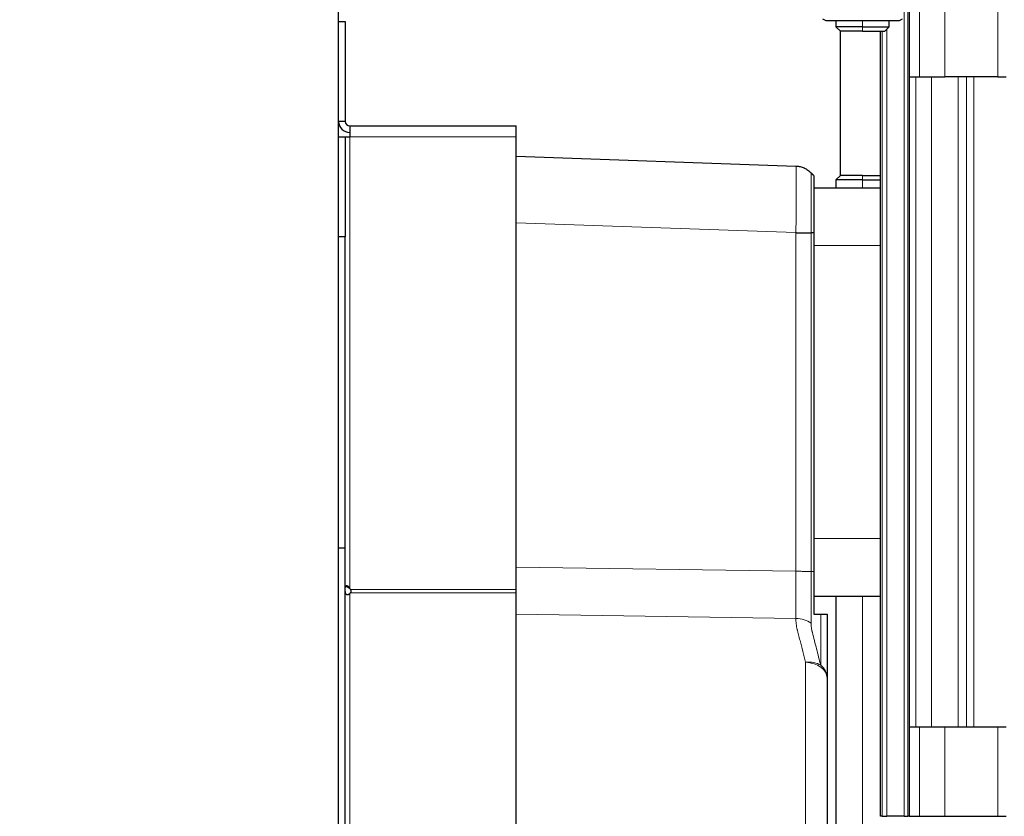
# Model space of a CAD drawing. Header units: inches. Extents: x 0 to 20790, y -12 to 14700.
# Tile 279 of 441: x 11099 to 11320, y 5995 to 6174. Entities that reach past the tile are written whole.
import ezdxf

# ---------------------------------------------------------------- set-up
doc = ezdxf.new("R2010")
doc.units = ezdxf.units.IN
doc.layers.add('1', color=7, linetype='Continuous', true_color=0xffffff)
doc.layers.add('254', color=7, linetype='Continuous', true_color=0xffffff)
doc.styles.add('latin_extended', font='simplex.shx')
doc.dimstyles.get("Standard").update_dxf_attribs({"dimtxt": 0.18, "dimasz": 0.18, "dimexe": 0.18, "dimexo": 0.0625, "dimgap": 0.09, "dimtad": 0, "dimtih": 1, "dimtoh": 1, "dimdec": 4, "dimzin": 0, "dimdsep": 46, "dimtxsty": 'Standard', "dimcen": 0.09, "dimadec": 0, "dimazin": 0, "dimtfac": 1, "dimtdec": 4, "dimtofl": 0, "dimtmove": 0, "dimatfit": 3, "dimfxl": 1, "dimtolj": 1, "dimtzin": 0, "dimarcsym": 0})

# ---------------------------------------------------------------- blocks, each defined once
blk = doc.blocks.new('_U11')
at = {"layer": '254', "color": 3, "linetype": 'Continuous', "lineweight": 13, "transparency": 16777216}
for p, q in [((10901.1, 7050.3), (12182.34, 7050.3)), ((12147.34, 6927.8), (12147.34, 4741.3)), ((10073.31, 4618.8), (12182.34, 4618.8))]:
    blk.add_line(p, q, dxfattribs=at)
at = {"layer": '254', "color": 3, "transparency": 16777216}
for points in [[(12167.76, 6927.8), (12126.92, 6927.8), (12147.34, 7050.3)], [(12126.92, 4741.3), (12167.76, 4741.3), (12147.34, 4618.8)]]:
    blk.add_solid(points, dxfattribs=at)
at = {"layer": 'Defpoints', "color": 0, "transparency": 16777216}
for p in [(10866.1, 7050.3), (10038.31, 4618.8), (12147.34, 4618.8)]:
    blk.add_point(p, dxfattribs=at)
at = {"layer": '254', "color": 2, "lineweight": 13, "transparency": 16777216, "insert": (11963.59, 5507.86), "char_height": 122.5, "attachment_point": 1, "rotation": 90, "style": 'latin_extended'}
blk.add_mtext('\\A1;2432', dxfattribs=at)

msp = doc.modelspace()

# ---------------------------------------------------------------- linework, layer by layer
at = {"layer": '1', "color": 2, "linetype": 'Continuous', "lineweight": 25}
for p, q in [((11170.342, 5910.296), (11170.342, 6648.378)), ((11298.81, 6181.296), (11298.81, 6161.296)), ((11279.308, 6174.402), (11280.01, 6173.996)), ((11280.01, 6173.996), (11296.61, 6173.996)), ((11282.31, 6173.996), (11282.31, 6172.596)), ((11294.31, 6172.596), (11294.31, 6173.996)), ((11296.61, 6173.996), (11297.312, 6174.402)), ((11170.342, 6173.796), (11171.842, 6173.796)), ((11171.842, 6173.796), (11171.842, 6151.296)), ((11282.31, 6172.596), (11283.31, 6171.596)), ((11288.31, 6172.596), (11282.31, 6172.596)), ((11288.31, 6172.596), (11294.31, 6172.596)), ((11293.31, 6171.596), (11294.31, 6172.596)), ((11283.31, 6139.095), (11283.31, 6171.596)), ((11288.31, 6171.596), (11283.31, 6171.596)), ((11288.31, 6171.596), (11293.31, 6171.596)), ((11292.31, 5994.796), (11292.31, 6171.596)), ((11298.81, 6161.296), (11298.81, 6014.796)), ((11298.81, 6161.296), (11301.153, 6161.296)), ((11301.153, 6161.296), (11306.81, 6161.296)), ((11318.739, 6161.296), (11306.81, 6161.296)), ((11318.739, 6161.296), (11320.652, 6161.296)), ((11171.842, 6151.296), (11170.342, 6151.296)), ((11172.842, 6150.296), (11172.842, 6147.796)), ((11172.842, 6150.296), (11210.342, 6150.296)), ((11210.342, 6147.796), (11210.342, 6150.296)), ((11170.342, 6147.796), (11171.842, 6147.796)), ((11171.842, 6147.796), (11172.842, 6147.796)), ((11171.842, 6147.796), (11171.842, 6125.296)), ((11210.342, 6045.832), (11210.342, 6147.796)), ((11210.342, 6143.429), (11273.294, 6141.23)), ((11273.295, 6141.23), (11273.294, 6141.23)), ((11283.31, 6139.096), (11282.31, 6138.096)), ((11288.31, 6139.096), (11283.31, 6139.096)), ((11288.31, 6139.096), (11292.31, 6139.096)), ((11277.31, 6136.296), (11292.31, 6136.296)), ((11277.31, 6136.296), (11277.31, 6123.296)), ((11282.31, 6138.096), (11282.31, 6136.297)), ((11288.31, 6138.096), (11282.31, 6138.096)), ((11288.31, 6138.096), (11292.31, 6138.096)), ((11171.842, 6125.296), (11170.342, 6125.296)), ((11171.842, 6055.172), (11171.842, 6125.296)), ((11277.31, 6123.296), (11277.31, 6057.296)), ((11277.31, 6057.296), (11277.31, 6047.806)), ((11171.842, 6055.172), (11170.342, 6055.172)), ((11171.842, 6055.138), (11170.342, 6055.138)), ((11171.842, 6055.172), (11171.842, 6055.138)), ((11171.842, 5985.945), (11171.842, 6055.138)), ((11210.342, 6045.125), (11210.342, 6045.832)), ((11210.342, 5951.65), (11210.342, 6045.125)), ((11292.31, 6044.296), (11277.31, 6044.296)), ((11282.31, 6044.299), (11282.31, 5982.798)), ((11280.31, 6025.902), (11280.31, 5989.132)), ((11301.153, 6014.796), (11298.81, 6014.796)), ((11298.81, 6014.796), (11298.81, 5994.796)), ((11306.81, 6014.796), (11301.153, 6014.796)), ((11318.739, 6014.796), (11306.81, 6014.796)), ((11320.652, 6014.796), (11318.739, 6014.796)), ((11292.691, 5994.796), (11292.31, 5994.796)), ((11292.691, 5994.796), (11293.774, 5994.796)), ((11297.638, 5994.796), (11293.774, 5994.796)), ((11294.31, 5994.748), (11294.31, 5994.797)), ((11295.81, 5994.798), (11295.81, 5994.748)), ((11297.638, 5994.796), (11298.505, 5994.796)), ((11298.805, 5994.796), (11298.505, 5994.796)), ((11298.81, 5994.796), (11301.153, 5994.796)), ((11301.153, 5994.796), (11306.81, 5994.796)), ((11302.814, 5994.796), (11302.814, 5994.746)), ((11302.834, 5994.796), (11302.834, 5994.746)), ((11306.81, 5994.796), (11318.739, 5994.796)), ((11310.834, 5994.746), (11310.834, 5994.796)), ((11318.739, 5994.796), (11320.652, 5994.796))]:
    msp.add_line(p, q, dxfattribs=at)
at = {"layer": '1', "color": 110, "linetype": 'Continuous', "lineweight": 13}
for p, q in [((11297.638, 6181.296), (11297.638, 5994.796)), ((11298.505, 5994.796), (11298.505, 6181.296)), ((11301.153, 6181.296), (11301.153, 6161.296)), ((11306.81, 6161.296), (11306.81, 6181.296)), ((11318.739, 6181.296), (11318.739, 6161.296)), ((11288.31, 6173.996), (11288.31, 6172.596)), ((11288.31, 6171.596), (11288.31, 6172.596)), ((11293.774, 5994.796), (11293.774, 6172.059)), ((11292.691, 6171.596), (11292.691, 5994.796)), ((11300.274, 6014.796), (11300.274, 6161.296)), ((11303.81, 6161.296), (11303.81, 6014.796)), ((11309.829, 6161.296), (11309.829, 6014.796)), ((11311.742, 6014.796), (11311.742, 6161.296)), ((11313.364, 6161.296), (11313.364, 6014.796)), ((11172.842, 6147.796), (11210.342, 6147.796)), ((11172.842, 6046.086), (11172.842, 6147.796)), ((11288.31, 6138.096), (11288.31, 6139.096)), ((11288.31, 6138.096), (11288.31, 6136.297)), ((11273.294, 6126.24), (11210.342, 6128.438)), ((11273.294, 6049.943), (11273.294, 6126.24)), ((11276.716, 6126.169), (11276.716, 6049.914)), ((11292.31, 6123.296), (11277.31, 6123.296)), ((11292.31, 6057.296), (11277.31, 6057.296)), ((11210.342, 6050.854), (11273.294, 6049.943)), ((11172.987, 6045.832), (11210.342, 6045.832)), ((11172.842, 5951.65), (11172.842, 6044.945)), ((11172.987, 6045.125), (11210.342, 6045.125)), ((11288.31, 6044.299), (11288.31, 5982.798)), ((11273.289, 6039.343), (11210.343, 6040.253)), ((11275.484, 5992.665), (11275.484, 6029.435)), ((11301.153, 5994.796), (11301.153, 6014.796)), ((11306.81, 5994.796), (11306.81, 6014.796)), ((11318.739, 6014.796), (11318.739, 5994.796)), ((11296.981, 5994.748), (11296.981, 5994.798)), ((11299.81, 5994.748), (11299.81, 5994.798)), ((11306.836, 5994.746), (11306.836, 5994.796)), ((11316.467, 5994.798), (11316.467, 5994.748)), ((11319.062, 5994.748), (11319.062, 5994.798))]:
    msp.add_line(p, q, dxfattribs=at)
at = {"layer": '1', "color": 2, "linetype": 'Continuous', "lineweight": 25}
for centre, radius, start, end in [((11172.842, 6151.296), 2.5, 180, 270), ((11172.842, 6151.296), 1, 180, 270), ((11171.618, 6045.22), 1.5, 24.10029, 35.29677)]:
    msp.add_arc(centre, radius, start, end, dxfattribs=at)
msp.add_ellipse((11171.618, 6045.558), major_axis=(1.5, 0), ratio=0.7071068, start_param=5.6671405, end_param=5.8625559, dxfattribs=at)
at = {"layer": '1', "color": 110, "linetype": 'Continuous', "lineweight": 13}
for centre, major_axis, ratio, start_param, end_param in [((11273.114, 6035.81), (-5, 0.019), 0.707171, 3.9120899, 4.6801865), ((11275.31, 6025.902), (4.842, 1.249), 0.6910212, 0.5819735, 1.3589566), ((11275.31, 6025.902), (5, 0), 0.7071068, 0, 1.5358897), ((11275.31, 6025.902), (-5, 0), 0.8233455, 3.1415927, 3.9171005)]:
    msp.add_ellipse(centre, major_axis=major_axis, ratio=ratio, start_param=start_param, end_param=end_param, dxfattribs=at)
at = {"layer": '1', "color": 2, "linetype": 'Continuous', "lineweight": 25}
for points, knots in [([(11273.295, 6141.23), (11273.295, 6141.23), (11273.295, 6141.23), (11273.296, 6141.23), (11273.297, 6141.23), (11273.299, 6141.23), (11273.3, 6141.23), (11273.303, 6141.23), (11273.306, 6141.23), (11273.313, 6141.23), (11273.318, 6141.229), (11273.333, 6141.229), (11273.343, 6141.228), (11273.373, 6141.227), (11273.394, 6141.226), (11273.454, 6141.222), (11273.494, 6141.22), (11273.615, 6141.209), (11273.695, 6141.201), (11273.854, 6141.18), (11273.933, 6141.167), (11274.091, 6141.139), (11274.169, 6141.123), (11274.402, 6141.069), (11274.555, 6141.026), (11274.859, 6140.924), (11275.008, 6140.866), (11275.304, 6140.734), (11275.447, 6140.662), (11275.724, 6140.504), (11275.993, 6140.334), (11276.244, 6140.14), (11276.487, 6139.933), (11276.604, 6139.823), (11276.716, 6139.707)], [0, 0, 0, 0, 0.0004807, 0.0004807, 0.000969, 0.000969, 0.0019456, 0.0019456, 0.0038987, 0.0038987, 0.007805, 0.007805, 0.0156176, 0.0156176, 0.0312427, 0.0312427, 0.0624929, 0.0624929, 0.1249934, 0.1249934, 0.1874939, 0.1874939, 0.2499943, 0.2499943, 0.3749953, 0.3749953, 0.4999962, 0.4999962, 0.6249972, 0.6249972, 0.7499981, 0.8749991, 0.8749991, 1, 1, 1, 1]), ([(11277.31, 6139.092), (11277.31, 6139.097), (11277.31, 6139.08), (11277.31, 6139.002), (11277.31, 6138.942), (11277.31, 6138.821), (11277.31, 6138.775), (11277.31, 6138.698), (11277.31, 6138.658), (11277.31, 6138.615), (11277.31, 6138.585), (11277.31, 6138.57), (11277.31, 6138.432), (11277.31, 6138.29), (11277.31, 6137.968), (11277.31, 6137.789), (11277.31, 6137.394), (11277.31, 6137.178), (11277.31, 6136.914), (11277.31, 6136.884), (11277.31, 6136.824), (11277.31, 6136.794), (11277.31, 6136.702), (11277.31, 6136.516), (11277.31, 6136.321), (11277.31, 6135.92), (11277.31, 6135.355), (11277.31, 6134.729), (11277.31, 6134.237), (11277.31, 6134.069), (11277.31, 6133.854), (11277.31, 6133.811), (11277.31, 6133.725), (11277.31, 6133.682), (11277.31, 6133.638)], [0, 0, 0, 0, 0.1025773, 0.1025773, 0.2051545, 0.2051545, 0.2564431, 0.2564431, 0.2820874, 0.2949096, 0.2949096, 0.3077318, 0.3077318, 0.410309, 0.410309, 0.5128863, 0.5128863, 0.6154635, 0.6154635, 0.6282857, 0.6282857, 0.6411078, 0.6411078, 0.6667521, 0.7180408, 0.7180408, 0.820618, 0.9231953, 0.9231953, 0.9744839, 0.9744839, 0.9873061, 0.9873061, 1, 1, 1, 1]), ([(11273.295, 6126.238), (11273.295, 6126.238), (11273.295, 6126.237), (11273.296, 6126.237), (11273.297, 6126.236), (11273.299, 6126.236), (11273.3, 6126.235), (11273.303, 6126.234), (11273.306, 6126.233), (11273.313, 6126.231), (11273.318, 6126.231), (11273.333, 6126.228), (11273.343, 6126.227), (11273.373, 6126.224), (11273.393, 6126.222), (11273.454, 6126.218), (11273.494, 6126.216), (11273.614, 6126.211), (11273.695, 6126.208), (11273.855, 6126.204), (11273.934, 6126.202), (11274.092, 6126.199), (11274.17, 6126.197), (11274.403, 6126.193), (11274.556, 6126.191), (11274.858, 6126.187), (11275.007, 6126.185), (11275.226, 6126.183), (11275.299, 6126.182), (11275.443, 6126.181), (11275.514, 6126.18), (11275.723, 6126.178), (11275.993, 6126.175), (11276.245, 6126.173), (11276.487, 6126.171), (11276.604, 6126.17), (11276.716, 6126.169)], [0, 0, 0, 0, 0.0004883, 0.0004883, 0.0009766, 0.0009766, 0.0019531, 0.0019531, 0.0039063, 0.0039063, 0.0078125, 0.0078125, 0.015625, 0.015625, 0.03125, 0.03125, 0.0625, 0.0625, 0.125, 0.125, 0.1875, 0.1875, 0.25, 0.25, 0.375, 0.375, 0.5, 0.5, 0.5625, 0.5625, 0.625, 0.625, 0.75, 0.875, 0.875, 1, 1, 1, 1]), ([(11277.31, 6049.914), (11277.31, 6049.484), (11277.31, 6049.058), (11277.31, 6048.21), (11277.31, 6047.789), (11277.31, 6046.952), (11277.31, 6046.121), (11277.31, 6045.3), (11277.31, 6044.79), (11277.31, 6044.688), (11277.31, 6044.485), (11277.31, 6044.383), (11277.31, 6044.08), (11277.31, 6043.88), (11277.31, 6043.284), (11277.31, 6042.505), (11277.31, 6041.752), (11277.31, 6041.014), (11277.31, 6040.652), (11277.31, 6040.296)], [0, 0, 0, 0, 0.125, 0.125, 0.25, 0.25, 0.375, 0.5, 0.5, 0.53125, 0.53125, 0.5625, 0.5625, 0.625, 0.625, 0.75, 0.875, 0.875, 1, 1, 1, 1]), ([(11171.842, 6046.084), (11171.842, 6046.125), (11171.842, 6046.164), (11171.845, 6046.242), (11171.847, 6046.279), (11171.854, 6046.352), (11171.858, 6046.387), (11171.867, 6046.438), (11171.87, 6046.455), (11171.878, 6046.487), (11171.883, 6046.502), (11171.897, 6046.547), (11171.909, 6046.574), (11171.939, 6046.624), (11171.956, 6046.645), (11171.987, 6046.672), (11171.998, 6046.68), (11172.016, 6046.691), (11172.022, 6046.694), (11172.034, 6046.7), (11172.041, 6046.702), (11172.073, 6046.714), (11172.102, 6046.719), (11172.142, 6046.72), (11172.15, 6046.719), (11172.166, 6046.718), (11172.191, 6046.715), (11172.233, 6046.707), (11172.268, 6046.695), (11172.304, 6046.681), (11172.322, 6046.673), (11172.357, 6046.655), (11172.374, 6046.646), (11172.401, 6046.63), (11172.409, 6046.624), (11172.427, 6046.612), (11172.435, 6046.606), (11172.478, 6046.576), (11172.511, 6046.548), (11172.558, 6046.504), (11172.573, 6046.488), (11172.603, 6046.456), (11172.618, 6046.44), (11172.661, 6046.389), (11172.688, 6046.354), (11172.737, 6046.281), (11172.76, 6046.244), (11172.804, 6046.166), (11172.823, 6046.127), (11172.842, 6046.086)], [0, 0, 0, 0, 0.0625, 0.0625, 0.125, 0.125, 0.1875, 0.1875, 0.21875, 0.21875, 0.25, 0.25, 0.3125, 0.3125, 0.375, 0.375, 0.40625, 0.40625, 0.421875, 0.421875, 0.4375, 0.4375, 0.5, 0.5, 0.515625, 0.515625, 0.53125, 0.5625, 0.59375, 0.59375, 0.625, 0.625, 0.65625, 0.65625, 0.671875, 0.671875, 0.6875, 0.6875, 0.75, 0.75, 0.78125, 0.78125, 0.8125, 0.8125, 0.875, 0.875, 0.9375, 0.9375, 1, 1, 1, 1]), ([(11172.842, 6044.945), (11172.823, 6044.916), (11172.804, 6044.889), (11172.76, 6044.836), (11172.737, 6044.811), (11172.688, 6044.764), (11172.661, 6044.742), (11172.618, 6044.713), (11172.604, 6044.704), (11172.574, 6044.687), (11172.558, 6044.679), (11172.511, 6044.658), (11172.478, 6044.647), (11172.41, 6044.633), (11172.375, 6044.63), (11172.322, 6044.633), (11172.304, 6044.635), (11172.278, 6044.641), (11172.269, 6044.643), (11172.251, 6044.647), (11172.243, 6044.65), (11172.2, 6044.665), (11172.167, 6044.682), (11172.127, 6044.71), (11172.119, 6044.716), (11172.104, 6044.728), (11172.081, 6044.748), (11172.047, 6044.784), (11172.022, 6044.817), (11171.998, 6044.853), (11171.987, 6044.871), (11171.967, 6044.908), (11171.957, 6044.928), (11171.944, 6044.958), (11171.94, 6044.968), (11171.932, 6044.988), (11171.928, 6044.999), (11171.909, 6045.051), (11171.897, 6045.093), (11171.883, 6045.158), (11171.878, 6045.18), (11171.87, 6045.224), (11171.867, 6045.246), (11171.858, 6045.312), (11171.854, 6045.355), (11171.847, 6045.442), (11171.845, 6045.485), (11171.842, 6045.57), (11171.842, 6045.612), (11171.842, 6045.654)], [0, 0, 0, 0, 0.0625, 0.0625, 0.125, 0.125, 0.1875, 0.1875, 0.21875, 0.21875, 0.25, 0.25, 0.3125, 0.3125, 0.375, 0.375, 0.40625, 0.40625, 0.421875, 0.421875, 0.4375, 0.4375, 0.5, 0.5, 0.515625, 0.515625, 0.53125, 0.5625, 0.59375, 0.59375, 0.625, 0.625, 0.65625, 0.65625, 0.671875, 0.671875, 0.6875, 0.6875, 0.75, 0.75, 0.78125, 0.78125, 0.8125, 0.8125, 0.875, 0.875, 0.9375, 0.9375, 1, 1, 1, 1]), ([(11171.909, 6046.582), (11171.918, 6046.579), (11171.928, 6046.576), (11171.976, 6046.561), (11172.015, 6046.547), (11172.094, 6046.518), (11172.134, 6046.503), (11172.253, 6046.454), (11172.331, 6046.419), (11172.483, 6046.339), (11172.558, 6046.295), (11172.65, 6046.235), (11172.668, 6046.222), (11172.704, 6046.197), (11172.721, 6046.184), (11172.774, 6046.144), (11172.809, 6046.116), (11172.842, 6046.086)], [0, 0, 0, 0, 0.0288905, 0.0288905, 0.1502792, 0.1502792, 0.2716679, 0.2716679, 0.5144453, 0.5144453, 0.7572226, 0.7572226, 0.817917, 0.817917, 0.8786113, 0.8786113, 1, 1, 1, 1]), ([(11172.987, 6045.832), (11173.007, 6045.803), (11173.025, 6045.773), (11173.049, 6045.727), (11173.057, 6045.712), (11173.07, 6045.68), (11173.077, 6045.664), (11173.088, 6045.631), (11173.093, 6045.615), (11173.102, 6045.582), (11173.106, 6045.565), (11173.112, 6045.532), (11173.114, 6045.515), (11173.117, 6045.482), (11173.118, 6045.466), (11173.118, 6045.417), (11173.115, 6045.385), (11173.106, 6045.34), (11173.102, 6045.325), (11173.093, 6045.296), (11173.088, 6045.282), (11173.077, 6045.254), (11173.071, 6045.241), (11173.057, 6045.215), (11173.049, 6045.203), (11173.025, 6045.167), (11173.007, 6045.145), (11172.987, 6045.125)], [0, 0, 0, 0, 0.125, 0.125, 0.1875, 0.1875, 0.25, 0.25, 0.3125, 0.3125, 0.375, 0.375, 0.4375, 0.4375, 0.5, 0.5, 0.625, 0.625, 0.6875, 0.6875, 0.75, 0.75, 0.8125, 0.8125, 0.875, 0.875, 1, 1, 1, 1]), ([(11278.91, 6040.296), (11279.025, 6040.296), (11279.132, 6040.296), (11279.332, 6040.296), (11279.425, 6040.296), (11279.598, 6040.296), (11279.678, 6040.296), (11279.788, 6040.296), (11279.84, 6040.296), (11279.889, 6040.296), (11279.92, 6040.296), (11279.936, 6040.296), (11280.01, 6040.296), (11280.062, 6040.296), (11280.152, 6040.296), (11280.226, 6040.296), (11280.272, 6040.296), (11280.302, 6040.296), (11280.31, 6040.296), (11280.31, 6040.296)], [0, 0, 0, 0, 0.1254961, 0.1254961, 0.2509921, 0.2509921, 0.3764882, 0.3764882, 0.4392363, 0.4706103, 0.4706103, 0.5019843, 0.5019843, 0.6274804, 0.6274804, 0.7529764, 0.8784725, 0.8784725, 1, 1, 1, 1]), ([(11280.31, 6040.296), (11280.31, 6039.892), (11280.31, 6039.493), (11280.31, 6038.705), (11280.31, 6038.317), (11280.31, 6037.885), (11280.31, 6037.837), (11280.31, 6037.742), (11280.31, 6037.599), (11280.31, 6037.27), (11280.31, 6036.993), (11280.31, 6036.446), (11280.31, 6035.737), (11280.31, 6034.731), (11280.31, 6033.782), (11280.31, 6033.188), (11280.31, 6032.614), (11280.31, 6032.338), (11280.31, 6032.004), (11280.31, 6031.905), (11280.31, 6031.808), (11280.31, 6031.743), (11280.31, 6031.711), (11280.31, 6031.551), (11280.31, 6031.165), (11280.31, 6030.267), (11280.31, 6028.469), (11280.31, 6026.929), (11280.31, 6025.902)], [0, 0, 0, 0, 0.0625, 0.0625, 0.125, 0.125, 0.1328125, 0.1328125, 0.140625, 0.15625, 0.1875, 0.1875, 0.25, 0.3125, 0.375, 0.4375, 0.4375, 0.5, 0.5, 0.515625, 0.5234375, 0.5234375, 0.53125, 0.53125, 0.5625, 0.625, 0.75, 1, 1, 1, 1])]:
    msp.add_open_spline(points, degree=3, knots=knots, dxfattribs=at)
at = {"layer": '1', "color": 110, "linetype": 'Continuous', "lineweight": 13}
for points, knots in [([(11273.295, 6126.238), (11273.299, 6126.486), (11273.304, 6126.733), (11273.309, 6127.103), (11273.311, 6127.226), (11273.315, 6127.473), (11273.317, 6127.596), (11273.325, 6128.209), (11273.33, 6128.694), (11273.339, 6129.651), (11273.344, 6130.124), (11273.351, 6131.058), (11273.355, 6131.52), (11273.359, 6132.032), (11273.36, 6132.089), (11273.361, 6132.203), (11273.361, 6132.259), (11273.363, 6132.429), (11273.365, 6132.765), (11273.368, 6133.094), (11273.373, 6133.741), (11273.38, 6134.578), (11273.385, 6135.363), (11273.389, 6135.932), (11273.389, 6136.118), (11273.39, 6136.347), (11273.39, 6136.392), (11273.391, 6136.483), (11273.391, 6136.528), (11273.391, 6136.662), (11273.391, 6136.751), (11273.391, 6137.187), (11273.39, 6137.518), (11273.387, 6137.91), (11273.386, 6137.987), (11273.385, 6138.139), (11273.383, 6138.363), (11273.381, 6138.574), (11273.376, 6138.981), (11273.37, 6139.483), (11273.363, 6139.901), (11273.357, 6140.182), (11273.355, 6140.271), (11273.353, 6140.375), (11273.352, 6140.395), (11273.351, 6140.436), (11273.35, 6140.495), (11273.348, 6140.55), (11273.344, 6140.728), (11273.339, 6140.847), (11273.33, 6141.037), (11273.325, 6141.109), (11273.312, 6141.205), (11273.304, 6141.23), (11273.295, 6141.23)], [0, 0, 0, 0, 0.03125, 0.03125, 0.046875, 0.046875, 0.0625, 0.0625, 0.125, 0.125, 0.1875, 0.1875, 0.25, 0.25, 0.2578125, 0.2578125, 0.265625, 0.265625, 0.28125, 0.3125, 0.3125, 0.375, 0.4375, 0.4375, 0.46875, 0.46875, 0.4765625, 0.4765625, 0.484375, 0.484375, 0.5, 0.5, 0.5625, 0.5625, 0.578125, 0.578125, 0.59375, 0.625, 0.625, 0.6875, 0.75, 0.75, 0.78125, 0.78125, 0.7890625, 0.7890625, 0.796875, 0.8125, 0.8125, 0.875, 0.875, 0.9375, 0.9375, 1, 1, 1, 1]), ([(11276.716, 6139.707), (11276.722, 6139.706), (11276.727, 6139.685), (11276.733, 6139.598), (11276.735, 6139.534), (11276.738, 6139.363), (11276.74, 6139.257), (11276.741, 6139.096), (11276.742, 6139.046), (11276.742, 6138.993), (11276.743, 6138.957), (11276.743, 6138.938), (11276.744, 6138.845), (11276.744, 6138.765), (11276.747, 6138.511), (11276.75, 6138.134), (11276.755, 6137.681), (11276.758, 6137.313), (11276.759, 6137.185), (11276.761, 6136.987), (11276.761, 6136.92), (11276.762, 6136.783), (11276.763, 6136.713), (11276.765, 6136.359), (11276.766, 6136.06), (11276.766, 6135.666), (11276.766, 6135.586), (11276.766, 6135.424), (11276.765, 6135.342), (11276.765, 6135.095), (11276.764, 6134.926), (11276.761, 6134.413), (11276.757, 6133.704), (11276.753, 6132.948), (11276.75, 6132.363), (11276.749, 6132.165), (11276.747, 6131.863), (11276.747, 6131.762), (11276.746, 6131.558), (11276.746, 6131.455), (11276.744, 6130.941), (11276.742, 6130.524), (11276.74, 6129.68), (11276.738, 6129.252), (11276.735, 6128.387), (11276.733, 6127.949), (11276.729, 6127.451), (11276.729, 6127.395), (11276.728, 6127.284), (11276.728, 6127.228), (11276.726, 6127.061), (11276.725, 6126.95), (11276.722, 6126.616), (11276.719, 6126.392), (11276.716, 6126.169)], [0, 0, 0, 0, 0.0625, 0.0625, 0.125, 0.125, 0.1875, 0.1875, 0.203125, 0.2109375, 0.2109375, 0.21875, 0.21875, 0.25, 0.25, 0.3125, 0.375, 0.375, 0.40625, 0.40625, 0.421875, 0.421875, 0.4375, 0.4375, 0.5, 0.5, 0.515625, 0.515625, 0.53125, 0.53125, 0.5625, 0.5625, 0.625, 0.6875, 0.6875, 0.71875, 0.71875, 0.734375, 0.734375, 0.75, 0.75, 0.8125, 0.8125, 0.875, 0.875, 0.9375, 0.9375, 0.9453125, 0.9453125, 0.953125, 0.953125, 0.96875, 0.96875, 1, 1, 1, 1]), ([(11273.289, 6039.343), (11273.293, 6039.693), (11273.297, 6040.057), (11273.305, 6040.812), (11273.309, 6041.204), (11273.314, 6042.015), (11273.316, 6042.434), (11273.317, 6042.976), (11273.318, 6043.14), (11273.318, 6043.306), (11273.318, 6043.417), (11273.318, 6043.472), (11273.318, 6043.752), (11273.318, 6043.977), (11273.316, 6044.657), (11273.314, 6045.117), (11273.31, 6046.05), (11273.307, 6046.524), (11273.302, 6047.243), (11273.301, 6047.485), (11273.299, 6047.85), (11273.298, 6047.972), (11273.297, 6048.217), (11273.297, 6048.34), (11273.295, 6048.709), (11273.295, 6048.955), (11273.294, 6049.325), (11273.294, 6049.51), (11273.294, 6049.727), (11273.294, 6049.819), (11273.294, 6049.881), (11273.294, 6049.912), (11273.294, 6049.943)], [0, 0, 0, 0, 0.125, 0.125, 0.25, 0.25, 0.375, 0.375, 0.40625, 0.421875, 0.421875, 0.4375, 0.4375, 0.5, 0.5, 0.625, 0.625, 0.75, 0.75, 0.8125, 0.8125, 0.84375, 0.84375, 0.875, 0.875, 0.9375, 0.9375, 0.96875, 0.984375, 0.9921875, 0.9921875, 1, 1, 1, 1]), ([(11273.294, 6049.943), (11273.614, 6049.941), (11273.933, 6049.938), (11274.556, 6049.933), (11274.861, 6049.931), (11275.446, 6049.926), (11275.725, 6049.924), (11276.25, 6049.919), (11276.494, 6049.916), (11276.716, 6049.914)], [0, 0, 0, 0, 0.25, 0.25, 0.5, 0.5, 0.75, 0.75, 1, 1, 1, 1]), ([(11276.716, 6049.914), (11276.716, 6049.88), (11276.716, 6049.846), (11276.716, 6049.778), (11276.716, 6049.676), (11276.715, 6049.438), (11276.714, 6048.963), (11276.715, 6048.556), (11276.715, 6048.15), (11276.716, 6048.015), (11276.716, 6047.745), (11276.717, 6047.342), (11276.719, 6046.944), (11276.721, 6046.152), (11276.724, 6045.632), (11276.727, 6044.605), (11276.729, 6044.099), (11276.73, 6043.351), (11276.73, 6043.104), (11276.73, 6042.797), (11276.73, 6042.735), (11276.73, 6042.613), (11276.73, 6042.431), (11276.73, 6042.251), (11276.729, 6041.656), (11276.728, 6041.195), (11276.724, 6040.303), (11276.722, 6039.873), (11276.717, 6039.043), (11276.714, 6038.643), (11276.711, 6038.259)], [0, 0, 0, 0, 0.0078125, 0.0078125, 0.015625, 0.03125, 0.0625, 0.125, 0.125, 0.15625, 0.15625, 0.1875, 0.25, 0.25, 0.375, 0.375, 0.5, 0.5, 0.5625, 0.5625, 0.578125, 0.578125, 0.59375, 0.625, 0.625, 0.75, 0.75, 0.875, 0.875, 1, 1, 1, 1]), ([(11275.484, 6029.435), (11275.06, 6031.082), (11274.638, 6032.728), (11274.116, 6034.786), (11273.96, 6035.404), (11273.778, 6036.125), (11273.688, 6036.485), (11273.649, 6036.639), (11273.623, 6036.742), (11273.61, 6036.794), (11273.494, 6037.257), (11273.416, 6037.671), (11273.312, 6038.503), (11273.287, 6038.922), (11273.289, 6039.343)], [0, 0, 0, 0, 0.5, 0.5, 0.625, 0.6875, 0.71875, 0.734375, 0.734375, 0.75, 0.75, 0.875, 0.875, 1, 1, 1, 1]), ([(11278.88, 6028.784), (11278.886, 6030.501), (11278.893, 6032.325), (11278.9, 6034.203), (11278.901, 6034.391), (11278.901, 6034.472), (11278.901, 6034.525), (11278.901, 6034.552), (11278.902, 6034.794), (11278.903, 6035.018), (11278.905, 6035.482), (11278.906, 6035.963), (11278.907, 6036.734), (11278.908, 6037.553), (11278.909, 6038.418), (11278.91, 6039.027), (11278.91, 6039.417), (11278.91, 6039.496), (11278.91, 6039.654), (11278.91, 6039.734), (11278.91, 6039.973), (11278.91, 6040.134), (11278.91, 6040.296)], [0, 0, 0, 0, 0.5, 0.53125, 0.546875, 0.5546875, 0.5546875, 0.5625, 0.5625, 0.625, 0.625, 0.6875, 0.75, 0.8125, 0.875, 0.9375, 0.9375, 0.953125, 0.953125, 0.96875, 0.96875, 1, 1, 1, 1]), ([(11276.711, 6038.259), (11276.709, 6037.913), (11276.734, 6037.566), (11276.81, 6037.042), (11276.843, 6036.867), (11276.9, 6036.603), (11276.932, 6036.471), (11276.973, 6036.317), (11276.994, 6036.24), (11277.005, 6036.202), (11277.01, 6036.182), (11277.013, 6036.173), (11277.015, 6036.168), (11277.015, 6036.166), (11277.016, 6036.164), (11277.016, 6036.164), (11277.016, 6036.163)], [0, 0, 0, 0, 0.5, 0.5, 0.75, 0.75, 0.875, 0.9375, 0.96875, 0.984375, 0.9921875, 0.9960937, 0.9980469, 0.9990234, 0.9990234, 1, 1, 1, 1]), ([(11277.016, 6036.163), (11277.322, 6034.933), (11277.63, 6033.703), (11278.252, 6031.244), (11278.565, 6030.014), (11278.88, 6028.784)], [0, 0, 0, 0, 0.5, 0.5, 1, 1, 1, 1])]:
    msp.add_open_spline(points, degree=3, knots=knots, dxfattribs=at)
at = {"layer": '1', "color": 2, "linetype": 'Continuous', "lineweight": 25}
for points, degree in [([(11277.315, 6139.088), (11276.701, 6139.724)], 1), ([(11277.31, 6139.092), (11276.716, 6139.707)], 1), ([(11273.294, 6126.24), (11273.294, 6126.239), (11273.294, 6126.239), (11273.295, 6126.238)], 3), ([(11277.31, 6126.169), (11276.716, 6126.169)], 1), ([(11277.31, 6040.296), (11277.837, 6040.296), (11278.371, 6040.296), (11278.91, 6040.296)], 3)]:
    msp.add_open_spline(points, degree=degree, dxfattribs=at)
at = {"layer": '1', "color": 110, "linetype": 'Continuous', "lineweight": 13}
msp.add_open_spline([(11277.31, 6049.914), (11276.716, 6049.914)], degree=1, dxfattribs=at)

# ---------------------------------------------------------------- dimensions: what is measured, and where the dimension line sits
at = {"layer": '254', "color": 2, "linetype": 'Continuous', "lineweight": 13}
dim = msp.add_linear_dim(base=(12147.341658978, 4618.796493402), p1=(10866.10138985, 7050.296493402), p2=(10038.309914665, 4618.796493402), angle=90, dimstyle='Standard', override={"dimscale": 35, "dimtxt": 3.5, "dimasz": 3.5, "dimexe": 1, "dimexo": 1, "dimgap": 1.75, "dimtad": 1, "dimtih": 0, "dimtoh": 0, "dimdec": 0, "dimlfac": 1, "dimzin": 8, "dimdsep": 46, "dimlunit": 2, "dimtxsty": 'latin_extended', "dimsah": 1, "dimse1": 0, "dimse2": 0, "dimsd1": 0, "dimsd2": 0, "dimclrd": 3, "dimclre": 3, "dimclrt": 2, "dimtol": 0, "dimtm": -0.1, "dimtfac": 0.714286, "dimtdec": 3, "dimtofl": 1, "dimtmove": 0, "dimtzin": 8, "dimlwd": 13, "dimlwe": 13}, dxfattribs=at)
dim.commit()
dim.dimension.update_dxf_attribs({"geometry": '_U11', "text_midpoint": (12147.341658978, 5723.693359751), "dimtype": 160})

doc.saveas('drawing.dxf')
